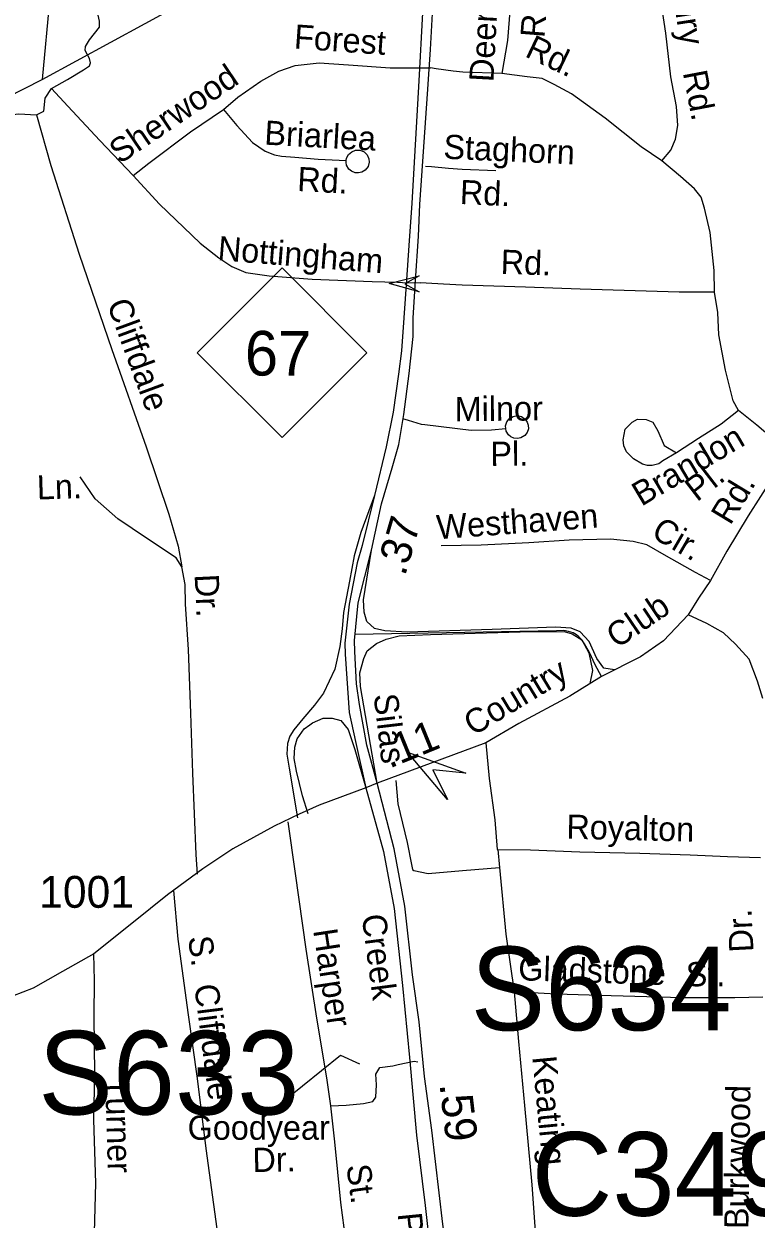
# Model space of a CAD drawing. Extents: x 1547597 to 1699558, y 810033 to 920809.
# Drawn here: x 1611757 to 1614630, y 853357 to 858046 of the extents above; entities that cross this region are included whole.
import ezdxf

# ---------------------------------------------------------------- set-up
doc = ezdxf.new("R2010")
doc.units = 0
for name, color, linetype in [('Exist Hydrographic Creek Single Shore', 7, 'Continuous'), ('Exist Hydrographic Misc Water Feature', 7, 'Continuous'), ('Exist Road Non-System Type 51', 7, 'Continuous'), ('Exist Road Non-System Type 51 Label', 7, 'Continuous'), ('Exist Road Primary Interstate Ramp 1 Lane Attributed', 7, 'Continuous'), ('Exist Road Primary Interstate Structure Ovrhead Sign Number Label', 7, 'Continuous'), ('Exist Road Primary NC Divided Attributed', 7, 'Continuous'), ('Exist Road Primary NC Label', 7, 'Continuous'), ('Exist Road Primary NC Service Mileage Hundredths English Label', 7, 'Continuous'), ('Exist Road Primary NC Shield CELL', 7, 'Continuous'), ('Exist Road Primary NC Shield Number Label', 7, 'Continuous'), ('Exist Road Primary US Structure Non-Sys NCDOT Attributed CELL', 7, 'Continuous'), ('Exist Road Secondary Mileage Hundredths English Label', 7, 'Continuous'), ('Exist Road Secondary Structure Culvert Number Label', 7, 'Continuous'), ('Exist Road Secondary Structure Standard Bridge Attributed CELL', 7, 'Continuous'), ('Exist Road Secondary Type 51 Attributed', 7, 'Continuous'), ('Exist Road Secondary Type 51 Number Label', 7, 'Continuous')]:
    doc.layers.add(name, color=color, linetype=linetype)

msp = doc.modelspace()

# ---------------------------------------------------------------- linework, layer by layer
at = {"layer": 'Exist Hydrographic Creek Single Shore'}
msp.add_lwpolyline([(1608635.6, 856406.3), (1608733.1, 856645.8), (1608963.9, 856789.3), (1609278.6, 856953.8), (1609577.7, 857050.3), (1609924.2, 857079.7), (1610263.5, 857044.7), (1610714.6, 857261.7), (1611828.9, 857827.6), (1612636.7, 858268.5), (1613049.2, 858488.6), (1613142.1, 858546.8), (1613241.3, 858605.6), (1613434, 858684.9), (1613541, 858737.4), (1613587.1, 858778.5), (1613621.2, 858826.6), (1613652.6, 858889.6)], dxfattribs=at)
at = {"layer": 'Exist Hydrographic Misc Water Feature'}
msp.add_line((1611862.1, 858182.9), (1611828.9, 857827.6), dxfattribs=at)
at = {"layer": 'Exist Road Non-System Type 51'}
for p, q in [((1613261.6, 857873.6), (1613329.6, 857873.2)), ((1613329.6, 857873.2), (1613352.3, 857873.1)), ((1613374.7, 857870.1), (1613352.3, 857873.1)), ((1613441.8, 857861.1), (1613374.7, 857870.1)), ((1613333.3, 857487.7), (1613355.8, 857485.9)), ((1613355.8, 857485.9), (1613423.2, 857480.6)), ((1613290.2, 857030.9), (1613312.8, 857030.3)), ((1613335.3, 857028.9), (1613312.8, 857030.3)), ((1613402.9, 857025), (1613335.3, 857028.9)), ((1613243, 856497.8), (1613264.6, 856491.2)), ((1613616.7, 854806.8), (1613623.7, 854736.7)), ((1613225.7, 853962.7), (1613288.3, 853976.4)), ((1613288.3, 853976.4), (1613302.4, 853973.8))]:
    msp.add_line(p, q, dxfattribs=at)
for points in [[(1611864.5, 857792.4), (1611927.4, 857827.4), (1611990.1, 857866.1), (1612014.2, 857881.7), (1612018.2, 857893.4), (1612014.7, 857909.7), (1611997.4, 857942), (1611999.1, 857957.6), (1612014.2, 857983.7), (1612053.1, 858033), (1612053.3, 858056.2), (1612035, 858137.2), (1611949.1, 858242.1), (1611901.3, 858350.9), (1611837, 858493.1)], [(1614260.8, 857508.7), (1614295.3, 857550.2), (1614314, 857593.9), (1614322.9, 857647.7), (1614318, 857721.7), (1614295.7, 857838), (1614276.4, 858010.1), (1614250.9, 858174.5), (1614225.2, 858328.7), (1614198.6, 858427.1)], [(1613647.2, 858281.4), (1613670, 858213.1), (1613664.6, 858113.3), (1613654.5, 857981.5), (1613632.6, 857851.8)], [(1612540.2, 857710.1), (1612597, 857759), (1612686.1, 857821.4), (1612756.7, 857860), (1612821, 857882.9), (1612915.1, 857893.2), (1613030.8, 857885), (1613194.5, 857873.9), (1613261.6, 857873.6)], [(1613632.6, 857851.8), (1613478.8, 857856.1), (1613441.8, 857861.1)], [(1614260.8, 857508.7), (1614179.7, 857563.8), (1614037.5, 857675.9), (1613905.2, 857771.9), (1613837.7, 857808.8), (1613790.1, 857831.6), (1613732.2, 857838.4), (1613632.6, 857851.8)], [(1611806.6, 857689.6), (1611834.9, 857703.2), (1611839.7, 857754.9), (1611864.5, 857792.4)], [(1611864.5, 857792.4), (1611929.1, 857723.3), (1612054.5, 857589.1), (1612185.7, 857450.7)], [(1610843.6, 856610.1), (1610846.6, 856769.9), (1610843.6, 857045.7), (1610838, 857173.7), (1610840.9, 857217.7), (1610846.4, 857233.8), (1610857.3, 857247.4), (1610934, 857292), (1611164.3, 857427.6), (1611467, 857592), (1611572, 857648.1), (1611628.5, 857679), (1611678.6, 857686), (1611736.6, 857693), (1611806.6, 857689.6)], [(1611806.6, 857689.6), (1611862.8, 857490.7), (1611974.2, 857142.9), (1612101.3, 856768.7), (1612236, 856386.5), (1612325.1, 856123), (1612362.5, 855996.3), (1612377.1, 855916.2)], [(1612185.7, 857450.7), (1612246.6, 857499.7), (1612410.7, 857622.5), (1612540.2, 857710.1)], [(1612540.2, 857710.1), (1612592.9, 857647.2), (1612653.6, 857580.1), (1612703, 857547.3), (1612739.7, 857532.2), (1612768.2, 857526.4), (1612820.3, 857523.1), (1612912.2, 857515.4), (1613022, 857509.4)], [(1613022, 857509.4), (1613023, 857519.4), (1613030.7, 857533.1), (1613043.1, 857544.6), (1613057.8, 857550.7), (1613076.2, 857550.5), (1613092.3, 857543.6), (1613103.7, 857532.4), (1613110.6, 857516.6), (1613111.7, 857503.4), (1613107.3, 857486.1), (1613096, 857471.5), (1613082.5, 857463.8), (1613069.6, 857461.4), (1613056.2, 857462.1), (1613042.3, 857467.8), (1613032.5, 857476.2), (1613023.4, 857491.2), (1613021.6, 857502.2), (1613022, 857509.4)], [(1614466.7, 856993.8), (1614466, 857077.9), (1614450.2, 857228.1), (1614427.7, 857322.4), (1614414.4, 857366.5), (1614388.9, 857398.8), (1614333.8, 857447.6), (1614260.8, 857508.7)], [(1612185.7, 857450.7), (1612289.5, 857339), (1612448.5, 857186.1), (1612521.4, 857128.8), (1612572.7, 857093.9), (1612628.3, 857070.8), (1612719.8, 857057.1), (1612887.5, 857044.1), (1613123, 857035.7), (1613222.5, 857032.8)], [(1613423.2, 857480.6), (1613477.1, 857476.4), (1613608.9, 857470.5)], [(1613222.5, 857032.8), (1613262.4, 857029.9), (1613290.2, 857030.9)], [(1614466.7, 856993.8), (1614328.8, 856994), (1614199, 856997.9), (1613939.4, 857005.7), (1613725.9, 857013.1), (1613476.3, 857020.7), (1613402.9, 857025)], [(1614561.5, 856528.8), (1614540.3, 856567.1), (1614510.1, 856687.4), (1614484.1, 856825.8), (1614479.5, 856913.7), (1614466.7, 856993.8)], [(1614561.5, 856528.8), (1614492.8, 856475.8), (1614404, 856419.2), (1614317.4, 856362.5)], [(1614763.4, 856360.9), (1614711.5, 856404.7), (1614632.6, 856471.8), (1614561.5, 856528.8)], [(1613264.6, 856491.2), (1613316.2, 856475.5), (1613330, 856473.8)], [(1613330, 856473.8), (1613511.6, 856452.5), (1613591.5, 856453.3), (1613647.6, 856458.5)], [(1613647.6, 856458.5), (1613647.4, 856469.6), (1613652.1, 856484.7), (1613661.4, 856496.7), (1613676.4, 856506), (1613692, 856509.1), (1613710, 856505.1), (1613723.8, 856495.6), (1613732.2, 856483.8), (1613736.1, 856471.6), (1613736.8, 856457.7), (1613731.5, 856443), (1613723.1, 856431.2), (1613707.5, 856421.7), (1613693.8, 856419), (1613679.4, 856420.5), (1613667.9, 856425.9), (1613658.9, 856433.1), (1613650, 856447.5), (1613647.6, 856458.5)], [(1614317.4, 856362.5), (1614264.9, 856331.4), (1614248.7, 856320.5), (1614222.8, 856314), (1614204.7, 856313.2), (1614184.8, 856318.6), (1614149.2, 856339.1), (1614121.6, 856367.5), (1614110.7, 856390.5), (1614108.3, 856413.6), (1614117, 856455.4), (1614143.4, 856483.1), (1614165.4, 856494.7), (1614199.4, 856494.2), (1614225.2, 856483.8), (1614244.7, 856449.6), (1614269.8, 856391.3), (1614317.4, 856362.5)], [(1614763.4, 856360.9), (1614696.1, 856268), (1614599.5, 856115.6), (1614515.5, 855977.3), (1614451.5, 855862.3)], [(1612377.1, 855916.2), (1612353.8, 855950.5), (1612237.3, 856028.7), (1612124.8, 856104.6), (1612036.3, 856182.3), (1611978.1, 856269.3)], [(1614451.5, 855862.3), (1614392.1, 855893.7), (1614279.2, 855957.5), (1614202, 856002.4), (1614148.3, 856015.3), (1614058.4, 856024.6), (1613896.7, 856021), (1613738.5, 856009.4), (1613550.7, 856000.3), (1613394.9, 855998.6)], [(1612438.6, 854710.4), (1612432.3, 854787.7), (1612420.1, 855105.7), (1612412.5, 855341.8), (1612403.2, 855591.9), (1612390.4, 855769.9), (1612389.9, 855845.9), (1612377.1, 855916.2)], [(1614451.5, 855862.3), (1614404.5, 855793), (1614363.4, 855727.8)], [(1614363.4, 855727.8), (1614266.5, 855625.9), (1614176.8, 855562.2), (1614023, 855486.1)], [(1614656.6, 855398.9), (1614635.6, 855467.2), (1614603, 855553.7), (1614549.9, 855612.4), (1614502.6, 855657), (1614437.3, 855693.9), (1614363.4, 855727.8)], [(1614023, 855486.1), (1613998.2, 855531.2), (1613976.4, 855579.3), (1613956.2, 855613.5), (1613946.9, 855629.1), (1613934.5, 855641.5), (1613925.2, 855649.3), (1613912.8, 855657), (1613894.1, 855661.7), (1613875.5, 855666.3), (1613847.5, 855664.8), (1613055.5, 855650.8)], [(1614023, 855486.1), (1613898.8, 855408.4), (1613699.1, 855300.8), (1613569.9, 855225)], [(1613569.9, 855225), (1613582.9, 855085.1), (1613604.4, 854923), (1613614.7, 854806.9), (1613616.7, 854806.8)], [(1613215.9, 855076.9), (1613223.7, 854986.5), (1613261.4, 854834.1), (1613278.1, 854747.9), (1613281.9, 854727.8), (1613286.9, 854724.2)], [(1612961.3, 853800.6), (1612945.4, 853910.8), (1612905.9, 854145.3), (1612864.8, 854415.9), (1612822.3, 854712.5), (1612794.3, 854915.8)], [(1613616.7, 854806.8), (1613744.5, 854804.9), (1613938.3, 854797.9), (1614173.9, 854792.5), (1614371.7, 854785.5), (1614517.4, 854779.4), (1614647.2, 854775.3)], [(1613286.9, 854724.2), (1613343.6, 854712.9), (1613477.6, 854725), (1613623.7, 854736.7)], [(1613623.7, 854736.7), (1613647.6, 854474.6), (1613680.2, 854248.2)], [(1612568.7, 852534.1), (1612571.1, 852628.7), (1612597.4, 852697.7), (1612579.3, 852804.2), (1612565.9, 852940.3), (1612551.9, 853050.5), (1612514.9, 853319), (1612472.7, 853633.6), (1612437.8, 853908), (1612402.5, 854158.5), (1612362.1, 854455.1), (1612344.6, 854645.6)], [(1612035.4, 853205.8), (1612033.2, 853303.9), (1612038.7, 853497.7), (1612031.3, 853745.6), (1612034.6, 853925.4), (1612032.8, 854153.4), (1612033.4, 854293.3), (1612031.3, 854397.4)], [(1614656.9, 854227.6), (1614547, 854225.3), (1614341.3, 854224.4), (1614061.7, 854232.5), (1613845.9, 854239.7), (1613680.2, 854248.2)], [(1613680.2, 854248.2), (1613697.3, 854054), (1613721.4, 853801.8), (1613750.7, 853491.6), (1613762.2, 853327.5), (1613760.5, 853213.6)], [(1612701.5, 853758.9), (1612998.9, 854000), (1613074.2, 853966.1)], [(1612961.3, 853800.6), (1613021.4, 853803.4), (1613089.4, 853810.2), (1613125.6, 853817.5), (1613137.7, 853835.2), (1613140.7, 853883.2), (1613137.6, 853925.3), (1613153.9, 853951), (1613204.1, 853957.9), (1613225.7, 853962.7)], [(1613096.5, 852572.7), (1613100.7, 852580.7), (1613096, 852658.6), (1613071.9, 852857), (1613051.5, 853035.7), (1613026.7, 853223.5), (1613000.3, 853422), (1612976.7, 853660.4), (1612961.3, 853800.6)]]:
    msp.add_lwpolyline(points, dxfattribs=at)
at = {"layer": 'Exist Road Primary Interstate Ramp 1 Lane Attributed'}
for points in [[(1613132.1, 856196.2), (1613079, 856050.3), (1613053.5, 855958.9), (1613034.3, 855859.7), (1613011, 855737.1), (1613006, 855671.9), (1612996.8, 855603.8), (1612976.9, 855514.6), (1612932.3, 855420.3), (1612897.3, 855373.1), (1612851.7, 855319.5), (1612816.5, 855276.8), (1612800.4, 855250.9), (1612791.3, 855222.9), (1612789.2, 855180.8), (1612797.6, 855126.2), (1612830.2, 854930.9)], [(1614074.1, 855511.4), (1614033.2, 855518.6), (1614005, 855555.5), (1613975.2, 855622.4), (1613939.9, 855661.1), (1613904.7, 855675.2), (1613843.2, 855678.7), (1613595.1, 855669.9), (1613260.9, 855659.3), (1613172.9, 855664.6), (1613132.4, 855673.4), (1613102.5, 855701.6), (1613091.9, 855738.5), (1613089.5, 855786.7), (1613120.8, 855981.5)], [(1613142.8, 855066.7), (1613077.6, 855446), (1613075.4, 855499.7), (1613090.2, 855556.7), (1613104.4, 855586.2), (1613140.1, 855614.8), (1613178.9, 855632.4), (1613229.8, 855644.7), (1613353.1, 855650), (1613704.9, 855660.6), (1613877.3, 855662.3), (1613909, 855653.5), (1613946, 855628.9), (1613974.1, 855577.9), (1613988.1, 855509.2), (1613977.9, 855457.9)], [(1612872.7, 854946.3), (1612850.1, 855017.3), (1612827, 855113.6), (1612817.9, 855164), (1612820, 855208.9), (1612829.1, 855240.4), (1612856.7, 855280), (1612879.4, 855296.2)], [(1612879.4, 855296.2), (1612889.6, 855303.4), (1612930.6, 855321.7), (1612967, 855322.4), (1613000.6, 855312.5), (1613030, 855277.5), (1613056.1, 855199.3), (1613098.8, 855048.3)]]:
    msp.add_lwpolyline(points, dxfattribs=at)
at = {"layer": 'Exist Road Primary NC Divided Attributed'}
for points in [[(1613293.7, 857038.1), (1613305.7, 857213.8), (1613310.7, 857337.8), (1613342.6, 857789.9), (1613352.5, 857945.8), (1613361.7, 858111)], [(1613321.3, 858089.7), (1613306.5, 857822.5), (1613278.8, 857342.8), (1613266.8, 857177), (1613258.3, 857042.3)], [(1613120.8, 855981.5), (1613160.1, 856163.3), (1613202.3, 856304), (1613227.8, 856395.4), (1613248.1, 856514), (1613268.2, 856674.6), (1613283.8, 856819.8), (1613283.8, 856893.1), (1613293.7, 857038.1)], [(1613258.3, 857042.3), (1613248.3, 856892.1), (1613239.1, 856763.9), (1613227.5, 856671.9), (1613205.8, 856522.2), (1613178.6, 856386.1), (1613132.1, 856196.2)], [(1613132.1, 856196.2), (1613083.9, 856000), (1613064.1, 855931.2), (1613032.9, 855769.7), (1613016.7, 855615.7), (1613018.1, 855573), (1613033.6, 855344.4), (1613058.4, 855230.2), (1613098.8, 855048.3)], [(1613142.8, 855066.7), (1613102.4, 855215.5), (1613073.3, 855375), (1613062.7, 855456.4), (1613055.5, 855583.5), (1613054.1, 855626.2), (1613068.5, 855775), (1613120.8, 855981.5)], [(1613450.5, 852939.1), (1613441.8, 853019.5), (1613421.3, 853190.3), (1613401.4, 853336.9), (1613358.2, 853706.1), (1613328.4, 853916.6), (1613307.9, 854130.6), (1613282.4, 854315.6), (1613251.2, 854584.8), (1613209.4, 854809.5), (1613142.8, 855066.7)], [(1613098.8, 855048.3), (1613167.6, 854798.8), (1613210.1, 854574.9), (1613242, 854273), (1613269.6, 853990.3), (1613298, 853686.3), (1613331.3, 853410.6), (1613351.1, 853234.2), (1613361, 853116.6), (1613404, 852849)]]:
    msp.add_lwpolyline(points, dxfattribs=at)
at = {"layer": 'Exist Road Primary NC Shield CELL'}
msp.add_lwpolyline([(1612437, 856756), (1612770, 857089), (1613103, 856756), (1612770, 856423)], close=True, dxfattribs=at)
at = {"layer": 'Exist Road Primary US Structure Non-Sys NCDOT Attributed CELL'}
msp.add_lwpolyline([(1613308.1, 856994.5), (1613190.6, 857026.9), (1613308.6, 857057.6), (1613251.5, 857026.5)], close=True, dxfattribs=at)
at = {"layer": 'Exist Road Secondary Structure Standard Bridge Attributed CELL'}
msp.add_lwpolyline([(1613418.9, 855002.4), (1613262.1, 855189.2), (1613491.3, 855105.8), (1613362, 855119.3)], close=True, dxfattribs=at)
at = {"layer": 'Exist Road Secondary Type 51 Attributed'}
msp.add_line((1613569.9, 855225), (1613142.8, 855066.7), dxfattribs=at)
for points in [[(1613142.8, 855066.7), (1613098.8, 855048.3)], [(1613098.8, 855048.3), (1612916, 854981), (1612836.6, 854945.5), (1612738.8, 854898.8), (1612576.6, 854808.8), (1612459.6, 854730.8), (1612320.2, 854629.1), (1612186.9, 854521.7), (1612031.3, 854397.4), (1611908.3, 854327.6), (1611792.9, 854262.2), (1611711.5, 854231.7)]]:
    msp.add_lwpolyline(points, dxfattribs=at)

# ---------------------------------------------------------------- texts
at = {"layer": 'Exist Road Non-System Type 51 Label'}
for s, rotation, p in [('Deerglade', 86.8878, (1613599.1, 857816.4)), ('Banbury', 278.8092, (1614261.8, 858425.6)), ('Rd.', 85.6294, (1613799.7, 857989.5)), ('Forest', 355.9707, (1612814.8, 857949.6)), ('Rd.', 334.4122, (1613719, 857920.2)), ('Sherwood', 34.0943, (1612133.3, 857494.1)), ('Rd.', 280.8311, (1614342.6, 857855)), ('Briarlea', 356.8564, (1612698.9, 857572.5)), ('Staghorn', 357.4478, (1613401.9, 857517.4)), ('Rd.', 356.8564, (1612827.9, 857390.6)), ('Rd.', 357.4478, (1613466.2, 857339.5)), ('Nottingham', 355.3997, (1612515.2, 857119.4)), ('Rd.', 358.0336, (1613626.8, 857065.7)), ('Cliffdale', 290.2133, (1612081.5, 856947.9)), ('Milnor', 0.5658, (1613447.7, 856486.9)), ('Brandon', 30.7064, (1614180.1, 856151.2)), ('Pl.', 0.5658, (1613588, 856311.6)), ('Pl.', 37.663, (1614398.1, 856168.5)), ('Ln.', 1.8971, (1611809.1, 856179.7)), ('Rd.', 58.7252, (1614529.1, 856075.7)), ('Westhaven', 4.1962, (1613379.6, 856023.6)), ('Cir.', 329.7446, (1614214, 856034.9)), ('Dr.', 272.801, (1612426.5, 855885.4)), ('Club', 34.1471, (1614084.1, 855593.1)), ('Country', 31.1947, (1613520.3, 855250.1)), ('Royalton', 358.6918, (1613885, 854849.1)), ('Dr.', 93.0066, (1614620.5, 854405.6)), ('S.  Cliffdale', 277.2369, (1612401, 854462.6)), ('Harper', 278.644, (1612891.7, 854489.6)), ('Gladstone', 358.0937, (1613695.7, 854293.9)), ('St.', 0.2312, (1614354.5, 854269.9)), ('Keating', 275.4014, (1613751.6, 853993.1)), ('Turner', 271.7042, (1612075.6, 853910.5)), ('Burkwood', 89.1425, (1614600, 853317.2)), ('Goodyear', 0.0059, (1612399.2, 853667.9)), ('Dr.', 1.1656, (1612654.7, 853540.9)), ('St.', 277.5753, (1613022.2, 853566.4))]:
    msp.add_text(s, height=95, rotation=rotation, dxfattribs=at).set_placement(p)
at = {"layer": 'Exist Road Primary Interstate Structure Ovrhead Sign Number Label'}
for s, p in [('S634', (1613510, 854097.4)), ('S633', (1611813.3, 853767))]:
    msp.add_text(s, height=328.08, dxfattribs=at).set_placement(p)
at = {"layer": 'Exist Road Primary NC Label'}
for s, rotation, p in [('Silas', 276.722, (1613129, 855413.4)), ('Creek', 277.4875, (1613082.1, 854547.6)), ('Pkwy', 275.6328, (1613223.3, 853378.1))]:
    msp.add_text(s, height=95, rotation=rotation, dxfattribs=at).set_placement(p)
at = {"layer": 'Exist Road Primary NC Service Mileage Hundredths English Label'}
msp.add_text('.59', height=125, rotation=276.6779, dxfattribs=at).set_placement((1613387.4, 853885.7))
at = {"layer": 'Exist Road Primary NC Shield Number Label'}
msp.add_text('67', height=175, dxfattribs=at).set_placement((1612624.1, 856666.3))
at = {"layer": 'Exist Road Secondary Mileage Hundredths English Label'}
for s, rotation, p in [('.37', 73.6668, (1613252.3, 855876.4)), ('.11', 22.1838, (1613190.9, 855123.6))]:
    msp.add_text(s, height=120, rotation=rotation, dxfattribs=at).set_placement(p)
at = {"layer": 'Exist Road Secondary Structure Culvert Number Label'}
msp.add_text('C349', height=328.08, dxfattribs=at).set_placement((1613749.3, 853369.8))
at = {"layer": 'Exist Road Secondary Type 51 Number Label'}
msp.add_text('1001', height=125, dxfattribs=at).set_placement((1611816.8, 854578))

doc.saveas('drawing.dxf')
